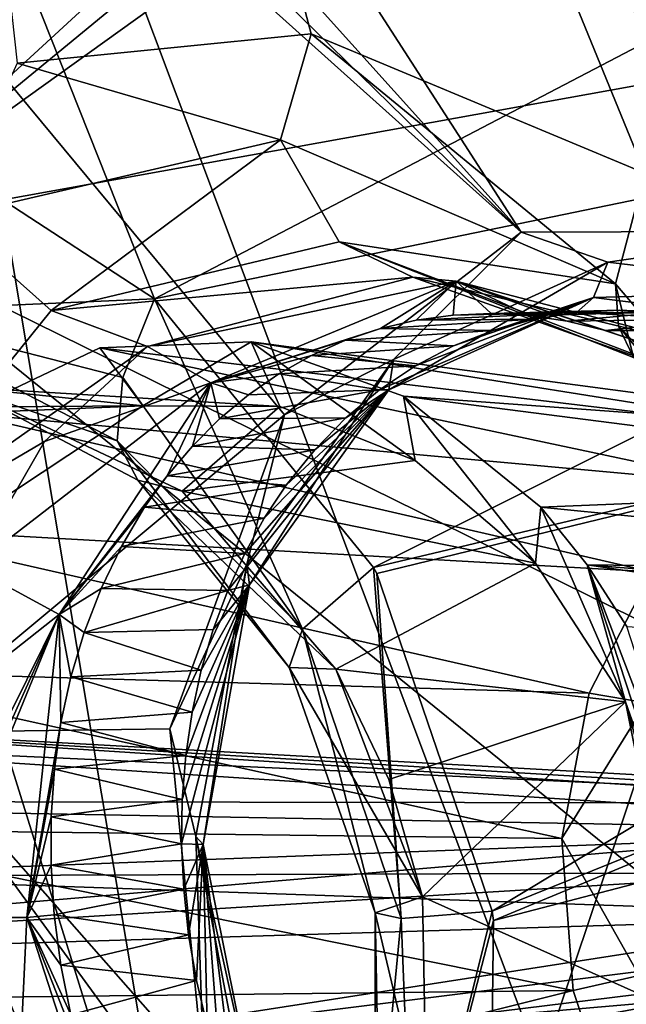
# Model space of a CAD drawing. Header units: metres. Extents: x -150 to 307, y -550 to 84.
# Tile 906 of 1056: x 192.39 to 194.44, y 29.93 to 33.25. Entities that reach past the tile are written whole.
import ezdxf

# ---------------------------------------------------------------- set-up
doc = ezdxf.new("R2010")
doc.units = ezdxf.units.M
doc.layers.add('solid_26006363', color=7, linetype='CONTINUOUS')

msp = doc.modelspace()

# ---------------------------------------------------------------- linework, layer by layer
at = {"layer": 'solid_26006363'}
for points in [[(192.436646, 42.624187, 886.382263), (191.982483, 42.836487, 886.09375), (191.797012, 32.548943, 883.579102)], [(192.864594, 42.753899, 886.744507), (192.436646, 42.624187, 886.382263), (191.797012, 32.548943, 883.579102)], [(194.19043, 39.301701, 886.875366), (192.864594, 42.753899, 886.744507), (191.797012, 32.548943, 883.579102)], [(194.582474, 40.942608, 882.206177), (191.661133, 39.669788, 879.781006), (194.49733, 32.735916, 880.328186)], [(196.323608, 31.511637, 878.541199), (191.36351, 38.499165, 876.459412), (192.926392, 40.176384, 877.926025)], [(200.118423, 34.539955, 882.020813), (196.599274, 30.964079, 878.639954), (192.926392, 40.176384, 877.926025)], [(196.323608, 31.511637, 878.541199), (192.926392, 40.176384, 877.926025), (196.599274, 30.964079, 878.639954)], [(191.661133, 39.669788, 879.781006), (193.372314, 33.205936, 879.609009), (194.49733, 32.735916, 880.328186)], [(191.661133, 39.669788, 879.781006), (192.381439, 33.106644, 878.883362), (193.372314, 33.205936, 879.609009)], [(195.364212, 35.8298, 886.959106), (194.19043, 39.301701, 886.875366), (191.797012, 32.548943, 883.579102)], [(196.01088, 31.931746, 878.393066), (190.886917, 37.488934, 875.912781), (191.36351, 38.499165, 876.459412)], [(196.323608, 31.511637, 878.541199), (196.01088, 31.931746, 878.393066), (191.36351, 38.499165, 876.459412)], [(192.844788, 32.311939, 882.415405), (190.528976, 38.1409, 881.989807), (196.388718, 34.164764, 885.457886)], [(192.316422, 32.655479, 882.100952), (190.528976, 38.1409, 881.989807), (192.844788, 32.311939, 882.415405)], [(198.146072, 19.081144, 915.328857), (191.749893, 36.108906, 906.628174), (198.41069, 38.132439, 912.562683)], [(194.080765, 32.53714, 877.120239), (190.062943, 36.998203, 875.249146), (190.886917, 37.488934, 875.912781)], [(195.091095, 32.539612, 877.844055), (194.080765, 32.53714, 877.120239), (190.886917, 37.488934, 875.912781)], [(196.01088, 31.931746, 878.393066), (195.091095, 32.539612, 877.844055), (190.886917, 37.488934, 875.912781)], [(194.080765, 32.53714, 877.120239), (188.9767, 37.113487, 874.547546), (189.550018, 36.965031, 874.897827)], [(193.283203, 31.920202, 876.436646), (191.997452, 30.84902, 875.336365), (188.9767, 37.113487, 874.547546)], [(194.080765, 32.53714, 877.120239), (193.283203, 31.920202, 876.436646), (188.9767, 37.113487, 874.547546)], [(194.080765, 32.53714, 877.120239), (189.550018, 36.965031, 874.897827), (190.062943, 36.998203, 875.249146)], [(194.786896, 17.972216, 912.335938), (185.636642, 32.029537, 901.181458), (191.749893, 36.108906, 906.628174)], [(198.146072, 19.081144, 915.328857), (194.786896, 17.972216, 912.335938), (191.749893, 36.108906, 906.628174)], [(195.373383, 35.490898, 886.889404), (195.364212, 35.8298, 886.959106), (191.797012, 32.548943, 883.579102)], [(195.417053, 35.146988, 886.852844), (195.373383, 35.490898, 886.889404), (191.797012, 32.548943, 883.579102)], [(192.022217, 23.395798, 911.506104), (195.57663, 23.699755, 914.655701), (196.07933, 35.491276, 913.228882)], [(192.084946, 35.04353, 909.683411), (192.022217, 23.395798, 911.506104), (196.07933, 35.491276, 913.228882)], [(196.138412, 33.333294, 887.012756), (195.417053, 35.146988, 886.852844), (191.797012, 32.548943, 883.579102)], [(192.844788, 32.311939, 882.415405), (196.388718, 34.164764, 885.457886), (197.165253, 33.202164, 885.857666)], [(195.267853, 30.837975, 885.829346), (196.138412, 33.333294, 887.012756), (191.797012, 32.548943, 883.579102)], [(193.26918, 32.847763, 879.362854), (193.372314, 33.205936, 879.609009), (192.381439, 33.106644, 878.883362)], [(193.582581, 31.405537, 882.7771), (192.844788, 32.311939, 882.415405), (197.165253, 33.202164, 885.857666)], [(193.26918, 32.847763, 879.362854), (194.398743, 32.362179, 880.035156), (193.372314, 33.205936, 879.609009)], [(194.398743, 32.362179, 880.035156), (194.49733, 32.735916, 880.328186), (193.372314, 33.205936, 879.609009)], [(193.582581, 31.405537, 882.7771), (197.165253, 33.202164, 885.857666), (197.423325, 32.31876, 885.875732)], [(186.595459, 30.076704, 871.616333), (189.085358, 33.127037, 873.80658), (193.522064, 22.868546, 875.033997)], [(194.006454, 25.003199, 875.720398), (193.522064, 22.868546, 875.033997), (189.085358, 33.127037, 873.80658)], [(191.518066, 31.145782, 875.062073), (194.006454, 25.003199, 875.720398), (189.085358, 33.127037, 873.80658)], [(192.143494, 32.586304, 878.530212), (193.26918, 32.847763, 879.362854), (192.381439, 33.106644, 878.883362)], [(192.496399, 32.272694, 878.353577), (193.26918, 32.847763, 879.362854), (192.143494, 32.586304, 878.530212)], [(192.496399, 32.272694, 878.353577), (193.466736, 32.504627, 879.050903), (193.26918, 32.847763, 879.362854)], [(193.466736, 32.504627, 879.050903), (194.398743, 32.362179, 880.035156), (193.26918, 32.847763, 879.362854)], [(195.234421, 31.38069, 880.442505), (194.49733, 32.735916, 880.328186), (194.398743, 32.362179, 880.035156)], [(191.869812, 32.269493, 881.432739), (192.316422, 32.655479, 882.100952), (192.844788, 32.311939, 882.415405)], [(191.839508, 31.458448, 877.725891), (192.496399, 32.272694, 878.353577), (192.143494, 32.586304, 878.530212)], [(191.797012, 32.548943, 883.579102), (191.763626, 24.51878, 882.099731), (192.437912, 24.06599, 882.521423)], [(192.75351, 23.585594, 882.678833), (191.797012, 32.548943, 883.579102), (192.437912, 24.06599, 882.521423)], [(192.924744, 23.054846, 882.72345), (194.889755, 22.60438, 884.131348), (191.797012, 32.548943, 883.579102)], [(195.066818, 29.900446, 885.495361), (191.797012, 32.548943, 883.579102), (194.889755, 22.60438, 884.131348)], [(192.75351, 23.585594, 882.678833), (192.924744, 23.054846, 882.72345), (191.797012, 32.548943, 883.579102)], [(195.066818, 29.900446, 885.495361), (195.267853, 30.837975, 885.829346), (191.797012, 32.548943, 883.579102)], [(193.650436, 32.107323, 876.798828), (193.283203, 31.920202, 876.436646), (194.080765, 32.53714, 877.120239)], [(194.373276, 32.435749, 877.371216), (193.650436, 32.107323, 876.798828), (194.080765, 32.53714, 877.120239)], [(194.373276, 32.435749, 877.371216), (194.080765, 32.53714, 877.120239), (195.091095, 32.539612, 877.844055)], [(195.183517, 32.338829, 877.923218), (194.373276, 32.435749, 877.371216), (195.091095, 32.539612, 877.844055)], [(193.715454, 32.385361, 878.668823), (193.466736, 32.504627, 879.050903), (192.496399, 32.272694, 878.353577)], [(193.466736, 32.504627, 879.050903), (194.459183, 32.114479, 879.625793), (194.398743, 32.362179, 880.035156)], [(194.663101, 32.048035, 879.194824), (194.459183, 32.114479, 879.625793), (193.466736, 32.504627, 879.050903)], [(193.715454, 32.385361, 878.668823), (194.663101, 32.048035, 879.194824), (193.466736, 32.504627, 879.050903)], [(193.634155, 32.005524, 876.915588), (193.650436, 32.107323, 876.798828), (194.373276, 32.435749, 877.371216)], [(194.324799, 32.316406, 877.45874), (193.634155, 32.005524, 876.915588), (194.373276, 32.435749, 877.371216)], [(194.324799, 32.316406, 877.45874), (194.373276, 32.435749, 877.371216), (195.183517, 32.338829, 877.923218)], [(192.821243, 32.150875, 878.035156), (193.715454, 32.385361, 878.668823), (192.496399, 32.272694, 878.353577)], [(193.861908, 32.37183, 878.175537), (193.715454, 32.385361, 878.668823), (192.821243, 32.150875, 878.035156)], [(194.799622, 32.127548, 878.802124), (194.663101, 32.048035, 879.194824), (193.715454, 32.385361, 878.668823)], [(193.861908, 32.37183, 878.175537), (194.799622, 32.127548, 878.802124), (193.715454, 32.385361, 878.668823)], [(193.034088, 32.028301, 877.520569), (193.861908, 32.37183, 878.175537), (192.821243, 32.150875, 878.035156)], [(193.606522, 32.212292, 877.96228), (193.861908, 32.37183, 878.175537), (193.034088, 32.028301, 877.520569)], [(193.606522, 32.212292, 877.96228), (193.727005, 32.240257, 878.053589), (193.861908, 32.37183, 878.175537)], [(193.727005, 32.240257, 878.053589), (193.851791, 32.256916, 878.145935), (193.861908, 32.37183, 878.175537)], [(193.851791, 32.256916, 878.145935), (193.979385, 32.262012, 878.238098), (193.861908, 32.37183, 878.175537)], [(194.494858, 32.161503, 878.588745), (194.799622, 32.127548, 878.802124), (193.861908, 32.37183, 878.175537)], [(194.365112, 32.204819, 878.503723), (194.494858, 32.161503, 878.588745), (193.861908, 32.37183, 878.175537)], [(194.235672, 32.23616, 878.416809), (194.365112, 32.204819, 878.503723), (193.861908, 32.37183, 878.175537)], [(194.107819, 32.255196, 878.328796), (194.235672, 32.23616, 878.416809), (193.861908, 32.37183, 878.175537)], [(193.979385, 32.262012, 878.238098), (194.107819, 32.255196, 878.328796), (193.861908, 32.37183, 878.175537)], [(194.459183, 32.114479, 879.625793), (194.408981, 32.219364, 879.841187), (194.398743, 32.362179, 880.035156)], [(195.234421, 31.38069, 880.442505), (194.398743, 32.362179, 880.035156), (194.408981, 32.219364, 879.841187)], [(191.869812, 32.269493, 881.432739), (192.844788, 32.311939, 882.415405), (192.737823, 32.046543, 882.206238)], [(193.344025, 31.197336, 882.416077), (192.737823, 32.046543, 882.206238), (192.844788, 32.311939, 882.415405)], [(193.344025, 31.197336, 882.416077), (192.844788, 32.311939, 882.415405), (193.582581, 31.405537, 882.7771)], [(193.593781, 31.385126, 882.781372), (193.582581, 31.405537, 882.7771), (197.423325, 32.31876, 885.875732)], [(193.982635, 30.24729, 882.850525), (193.593781, 31.385126, 882.781372), (197.423325, 32.31876, 885.875732)], [(194.324799, 32.316406, 877.45874), (193.724792, 32.08609, 877.215881), (193.603668, 32.005062, 877.115234)], [(194.324799, 32.316406, 877.45874), (193.603668, 32.005062, 877.115234), (193.634155, 32.005524, 876.915588)], [(194.324799, 32.316406, 877.45874), (193.852692, 32.153095, 877.318237), (193.724792, 32.08609, 877.215881)], [(194.324799, 32.316406, 877.45874), (193.98645, 32.205639, 877.421692), (193.852692, 32.153095, 877.318237)], [(193.982635, 30.24729, 882.850525), (197.423325, 32.31876, 885.875732), (196.873215, 31.412363, 885.263428)], [(194.324799, 32.316406, 877.45874), (194.125061, 32.243374, 877.525452), (193.98645, 32.205639, 877.421692)], [(194.324799, 32.316406, 877.45874), (194.267303, 32.266094, 877.628662), (194.125061, 32.243374, 877.525452)], [(195.099243, 32.219833, 877.977905), (194.267303, 32.266094, 877.628662), (194.324799, 32.316406, 877.45874)], [(195.099243, 32.219833, 877.977905), (194.324799, 32.316406, 877.45874), (195.183517, 32.338829, 877.923218)], [(192.821243, 32.150875, 878.035156), (192.496399, 32.272694, 878.353577), (191.839508, 31.458448, 877.725891)], [(191.869812, 32.269493, 881.432739), (192.737823, 32.046543, 882.206238), (192.719101, 31.833271, 881.924744)], [(192.193954, 32.014122, 880.870972), (191.869812, 32.269493, 881.432739), (192.719101, 31.833271, 881.924744)], [(194.267303, 32.266094, 877.628662), (193.851791, 32.256916, 878.145935), (193.727005, 32.240257, 878.053589)], [(194.125061, 32.243374, 877.525452), (194.267303, 32.266094, 877.628662), (193.727005, 32.240257, 878.053589)], [(194.412094, 32.273823, 877.73053), (193.979385, 32.262012, 878.238098), (193.851791, 32.256916, 878.145935)], [(194.267303, 32.266094, 877.628662), (194.412094, 32.273823, 877.73053), (193.851791, 32.256916, 878.145935)], [(194.412094, 32.273823, 877.73053), (194.558899, 32.266499, 877.830688), (193.979385, 32.262012, 878.238098)], [(194.558899, 32.266499, 877.830688), (194.107819, 32.255196, 878.328796), (193.979385, 32.262012, 878.238098)], [(194.558899, 32.266499, 877.830688), (194.235672, 32.23616, 878.416809), (194.107819, 32.255196, 878.328796)], [(194.558899, 32.266499, 877.830688), (194.707199, 32.243778, 877.928833), (194.235672, 32.23616, 878.416809)], [(195.099243, 32.219833, 877.977905), (194.412094, 32.273823, 877.73053), (194.267303, 32.266094, 877.628662)], [(195.099243, 32.219833, 877.977905), (194.558899, 32.266499, 877.830688), (194.412094, 32.273823, 877.73053)], [(193.488449, 32.172367, 877.870544), (193.606522, 32.212292, 877.96228), (193.034088, 32.028301, 877.520569)], [(193.98645, 32.205639, 877.421692), (193.606522, 32.212292, 877.96228), (193.488449, 32.172367, 877.870544)], [(194.125061, 32.243374, 877.525452), (193.727005, 32.240257, 878.053589), (193.606522, 32.212292, 877.96228)], [(193.98645, 32.205639, 877.421692), (194.125061, 32.243374, 877.525452), (193.606522, 32.212292, 877.96228)], [(194.707199, 32.243778, 877.928833), (194.365112, 32.204819, 878.503723), (194.235672, 32.23616, 878.416809)], [(194.707199, 32.243778, 877.928833), (194.855545, 32.205643, 878.023804), (194.365112, 32.204819, 878.503723)], [(195.205399, 31.25536, 879.924072), (194.408981, 32.219364, 879.841187), (194.459183, 32.114479, 879.625793)], [(195.205399, 31.25536, 879.924072), (195.234421, 31.38069, 880.442505), (194.408981, 32.219364, 879.841187)], [(193.852692, 32.153095, 877.318237), (193.98645, 32.205639, 877.421692), (193.488449, 32.172367, 877.870544)], [(194.855545, 32.205643, 878.023804), (194.494858, 32.161503, 878.588745), (194.365112, 32.204819, 878.503723)], [(192.473404, 31.830778, 877.728088), (192.821243, 32.150875, 878.035156), (191.839508, 31.458448, 877.725891)], [(192.65979, 32.147133, 879.131226), (192.197037, 31.926323, 878.759949), (192.804779, 31.951414, 879.19635)], [(194.824829, 31.686943, 876.161682), (192.197037, 31.926323, 878.759949), (192.65979, 32.147133, 879.131226)], [(193.034088, 32.028301, 877.520569), (192.821243, 32.150875, 878.035156), (192.473404, 31.830778, 877.728088)], [(193.170639, 32.166965, 879.499817), (192.65979, 32.147133, 879.131226), (192.804779, 31.951414, 879.19635)], [(195.201599, 31.843651, 876.469482), (192.65979, 32.147133, 879.131226), (193.170639, 32.166965, 879.499817)], [(195.201599, 31.843651, 876.469482), (194.824829, 31.686943, 876.161682), (192.65979, 32.147133, 879.131226)], [(193.170639, 32.166965, 879.499817), (192.804779, 31.951414, 879.19635), (193.266617, 31.948381, 879.526062)], [(193.373703, 32.121109, 877.779053), (193.488449, 32.172367, 877.870544), (193.034088, 32.028301, 877.520569)], [(193.170639, 32.166965, 879.499817), (193.266617, 31.948381, 879.526062), (193.723587, 31.766706, 879.819519)], [(193.684143, 31.983492, 879.833191), (193.170639, 32.166965, 879.499817), (193.723587, 31.766706, 879.819519)], [(195.60997, 31.842854, 876.777954), (193.170639, 32.166965, 879.499817), (193.684143, 31.983492, 879.833191)], [(195.60997, 31.842854, 876.777954), (195.201599, 31.843651, 876.469482), (193.170639, 32.166965, 879.499817)], [(193.852692, 32.153095, 877.318237), (193.488449, 32.172367, 877.870544), (193.373703, 32.121109, 877.779053)], [(193.724792, 32.08609, 877.215881), (193.852692, 32.153095, 877.318237), (193.373703, 32.121109, 877.779053)], [(193.264053, 32.059502, 877.689392), (193.373703, 32.121109, 877.779053), (193.034088, 32.028301, 877.520569)], [(193.724792, 32.08609, 877.215881), (193.373703, 32.121109, 877.779053), (193.264053, 32.059502, 877.689392)], [(193.650436, 32.107323, 876.798828), (193.155731, 31.416765, 876.314941), (193.283203, 31.920202, 876.436646)], [(193.164673, 31.346874, 876.453796), (193.155731, 31.416765, 876.314941), (193.650436, 32.107323, 876.798828)], [(193.634155, 32.005524, 876.915588), (193.164673, 31.346874, 876.453796), (193.650436, 32.107323, 876.798828)], [(193.603668, 32.005062, 877.115234), (193.724792, 32.08609, 877.215881), (193.264053, 32.059502, 877.689392)], [(193.344025, 31.197336, 882.416077), (192.719101, 31.833271, 881.924744), (192.737823, 32.046543, 882.206238)], [(193.161209, 31.988491, 877.602783), (193.264053, 32.059502, 877.689392), (193.034088, 32.028301, 877.520569)], [(193.603668, 32.005062, 877.115234), (193.264053, 32.059502, 877.689392), (193.161209, 31.988491, 877.602783)], [(194.786896, 17.972216, 912.335938), (191.723465, 15.818817, 909.606506), (185.636642, 32.029537, 901.181458)], [(192.804779, 31.951414, 879.19635), (191.445816, 31.941912, 880.352966), (192.193954, 32.014122, 880.870972)], [(192.193954, 32.014122, 880.870972), (192.719101, 31.833271, 881.924744), (192.788345, 31.700006, 881.60498)], [(192.193954, 32.014122, 880.870972), (192.788345, 31.700006, 881.60498), (192.937759, 31.6632, 881.285095)], [(193.266617, 31.948381, 879.526062), (192.193954, 32.014122, 880.870972), (192.937759, 31.6632, 881.285095)], [(193.266617, 31.948381, 879.526062), (192.804779, 31.951414, 879.19635), (192.193954, 32.014122, 880.870972)], [(193.034088, 32.028301, 877.520569), (192.473404, 31.830778, 877.728088), (192.228088, 31.407223, 877.4599)], [(192.52269, 31.247643, 877.010742), (193.034088, 32.028301, 877.520569), (192.228088, 31.407223, 877.4599)], [(192.887558, 31.715006, 877.35675), (193.034088, 32.028301, 877.520569), (192.52269, 31.247643, 877.010742)], [(192.887558, 31.715006, 877.35675), (192.972229, 31.814892, 877.43573), (193.034088, 32.028301, 877.520569)], [(192.972229, 31.814892, 877.43573), (193.063919, 31.906736, 877.518188), (193.034088, 32.028301, 877.520569)], [(193.063919, 31.906736, 877.518188), (193.161209, 31.988491, 877.602783), (193.034088, 32.028301, 877.520569)], [(193.603668, 32.005062, 877.115234), (193.161209, 31.988491, 877.602783), (193.063919, 31.906736, 877.518188)], [(193.489975, 31.910448, 877.016968), (193.603668, 32.005062, 877.115234), (193.063919, 31.906736, 877.518188)], [(193.634155, 32.005524, 876.915588), (193.148911, 31.453266, 876.685669), (193.091415, 31.327818, 876.619629)], [(193.634155, 32.005524, 876.915588), (193.091415, 31.327818, 876.619629), (193.164673, 31.346874, 876.453796)], [(193.634155, 32.005524, 876.915588), (193.214691, 31.571991, 876.755981), (193.148911, 31.453266, 876.685669)], [(193.634155, 32.005524, 876.915588), (193.288635, 31.683361, 876.830383), (193.214691, 31.571991, 876.755981)], [(193.634155, 32.005524, 876.915588), (193.384628, 31.802963, 876.921692), (193.288635, 31.683361, 876.830383)], [(193.634155, 32.005524, 876.915588), (193.489975, 31.910448, 877.016968), (193.384628, 31.802963, 876.921692)], [(193.634155, 32.005524, 876.915588), (193.603668, 32.005062, 877.115234), (193.489975, 31.910448, 877.016968)], [(193.684143, 31.983492, 879.833191), (193.723587, 31.766706, 879.819519), (194.129227, 31.420084, 880.046204)], [(194.147049, 31.609196, 880.095581), (193.684143, 31.983492, 879.833191), (194.129227, 31.420084, 880.046204)], [(196.007111, 31.686142, 877.057251), (193.684143, 31.983492, 879.833191), (194.147049, 31.609196, 880.095581)], [(196.007111, 31.686142, 877.057251), (195.60997, 31.842854, 876.777954), (193.684143, 31.983492, 879.833191)], [(192.804779, 31.951414, 879.19635), (192.041977, 31.445848, 878.557556), (191.445816, 31.941912, 880.352966)], [(192.197037, 31.926323, 878.759949), (192.041977, 31.445848, 878.557556), (192.804779, 31.951414, 879.19635)], [(193.723587, 31.766706, 879.819519), (193.266617, 31.948381, 879.526062), (192.937759, 31.6632, 881.285095)], [(194.519943, 31.391373, 875.888855), (191.845306, 31.542162, 878.4375), (192.197037, 31.926323, 878.759949)], [(193.283203, 31.920202, 876.436646), (192.896774, 30.86154, 875.964172), (191.997452, 30.84902, 875.336365)], [(194.824829, 31.686943, 876.161682), (194.519943, 31.391373, 875.888855), (192.197037, 31.926323, 878.759949)], [(193.155731, 31.416765, 876.314941), (192.896774, 30.86154, 875.964172), (193.283203, 31.920202, 876.436646)], [(193.489975, 31.910448, 877.016968), (193.063919, 31.906736, 877.518188), (192.972229, 31.814892, 877.43573)], [(193.384628, 31.802963, 876.921692), (193.489975, 31.910448, 877.016968), (192.972229, 31.814892, 877.43573)], [(192.228088, 31.407223, 877.4599), (192.473404, 31.830778, 877.728088), (191.839508, 31.458448, 877.725891)], [(193.298798, 31.069006, 881.92981), (192.788345, 31.700006, 881.60498), (192.719101, 31.833271, 881.924744)], [(193.344025, 31.197336, 882.416077), (193.298798, 31.069006, 881.92981), (192.719101, 31.833271, 881.924744)], [(193.384628, 31.802963, 876.921692), (192.972229, 31.814892, 877.43573), (192.887558, 31.715006, 877.35675)], [(193.288635, 31.683361, 876.830383), (193.384628, 31.802963, 876.921692), (192.887558, 31.715006, 877.35675)], [(194.129227, 31.420084, 880.046204), (193.723587, 31.766706, 879.819519), (192.937759, 31.6632, 881.285095)], [(192.811279, 31.609138, 877.282654), (192.887558, 31.715006, 877.35675), (192.52269, 31.247643, 877.010742)], [(193.288635, 31.683361, 876.830383), (192.887558, 31.715006, 877.35675), (192.811279, 31.609138, 877.282654)], [(193.455994, 31.062378, 881.486694), (192.937759, 31.6632, 881.285095), (192.788345, 31.700006, 881.60498)], [(193.298798, 31.069006, 881.92981), (193.455994, 31.062378, 881.486694), (192.788345, 31.700006, 881.60498)], [(193.214691, 31.571991, 876.755981), (193.288635, 31.683361, 876.830383), (192.811279, 31.609138, 877.282654)], [(196.3582, 31.388399, 877.281311), (196.007111, 31.686142, 877.057251), (194.147049, 31.609196, 880.095581)], [(194.129227, 31.420084, 880.046204), (192.937759, 31.6632, 881.285095), (193.455994, 31.062378, 881.486694)], [(192.732727, 31.476761, 877.202026), (192.811279, 31.609138, 877.282654), (192.52269, 31.247643, 877.010742)], [(193.214691, 31.571991, 876.755981), (192.811279, 31.609138, 877.282654), (192.732727, 31.476761, 877.202026)], [(194.147049, 31.609196, 880.095581), (194.129227, 31.420084, 880.046204), (194.433136, 30.952209, 880.177917)], [(194.303665, 31.415112, 880.171997), (194.147049, 31.609196, 880.095581), (194.433136, 30.952209, 880.177917)], [(196.3582, 31.388399, 877.281311), (194.147049, 31.609196, 880.095581), (194.303665, 31.415112, 880.171997)], [(193.148911, 31.453266, 876.685669), (193.214691, 31.571991, 876.755981), (192.732727, 31.476761, 877.202026)], [(194.310043, 30.982098, 875.671143), (191.633026, 31.061075, 878.196106), (191.845306, 31.542162, 878.4375)], [(194.519943, 31.391373, 875.888855), (194.310043, 30.982098, 875.671143), (191.845306, 31.542162, 878.4375)], [(192.664642, 31.334686, 877.127014), (192.732727, 31.476761, 877.202026), (192.52269, 31.247643, 877.010742)], [(193.148911, 31.453266, 876.685669), (192.732727, 31.476761, 877.202026), (192.664642, 31.334686, 877.127014)], [(193.091415, 31.327818, 876.619629), (193.148911, 31.453266, 876.685669), (192.664642, 31.334686, 877.127014)], [(193.155731, 31.416765, 876.314941), (192.984253, 30.498148, 876.01178), (192.896774, 30.86154, 875.964172)], [(193.008514, 30.471806, 876.163391), (192.984253, 30.498148, 876.01178), (193.155731, 31.416765, 876.314941)], [(193.164673, 31.346874, 876.453796), (193.008514, 30.471806, 876.163391), (193.155731, 31.416765, 876.314941)], [(194.433136, 30.952209, 880.177917), (194.129227, 31.420084, 880.046204), (193.455994, 31.062378, 881.486694)], [(194.756897, 30.032204, 880.241882), (194.303665, 31.415112, 880.171997), (194.433136, 30.952209, 880.177917)], [(194.741791, 30.267513, 880.274536), (194.437653, 31.206984, 880.229675), (194.303665, 31.415112, 880.171997)], [(196.578964, 31.073635, 877.404663), (194.303665, 31.415112, 880.171997), (194.437653, 31.206984, 880.229675)], [(194.756897, 30.032204, 880.241882), (194.741791, 30.267513, 880.274536), (194.303665, 31.415112, 880.171997)], [(196.4758, 31.23847, 877.349609), (196.3582, 31.388399, 877.281311), (194.303665, 31.415112, 880.171997)], [(196.578964, 31.073635, 877.404663), (196.4758, 31.23847, 877.349609), (194.303665, 31.415112, 880.171997)], [(192.52269, 31.247643, 877.010742), (192.228088, 31.407223, 877.4599), (192.096588, 30.910648, 877.24762)], [(193.676361, 30.22176, 882.46698), (193.344025, 31.197336, 882.416077), (193.582581, 31.405537, 882.7771)], [(193.676361, 30.22176, 882.46698), (193.582581, 31.405537, 882.7771), (193.593781, 31.385126, 882.781372)], [(193.676361, 30.22176, 882.46698), (193.593781, 31.385126, 882.781372), (193.982635, 30.24729, 882.850525)], [(193.987717, 30.21525, 882.848267), (193.982635, 30.24729, 882.850525), (196.873215, 31.412363, 885.263428)], [(193.987717, 30.21525, 882.848267), (196.873215, 31.412363, 885.263428), (196.264511, 30.807558, 884.675293)], [(194.502563, 30.949207, 875.564941), (194.310043, 30.982098, 875.671143), (194.519943, 31.391373, 875.888855)], [(192.607773, 31.186897, 877.05896), (192.664642, 31.334686, 877.127014), (192.52269, 31.247643, 877.010742)], [(193.091415, 31.327818, 876.619629), (192.664642, 31.334686, 877.127014), (192.607773, 31.186897, 877.05896)], [(193.042435, 31.196239, 876.558167), (193.091415, 31.327818, 876.619629), (192.607773, 31.186897, 877.05896)], [(193.164673, 31.346874, 876.453796), (192.938202, 30.623823, 876.365479), (192.935806, 30.473318, 876.332031)], [(193.164673, 31.346874, 876.453796), (192.935806, 30.473318, 876.332031), (193.008514, 30.471806, 876.163391)], [(193.164673, 31.346874, 876.453796), (192.950058, 30.772112, 876.404968), (192.938202, 30.623823, 876.365479)], [(193.164673, 31.346874, 876.453796), (192.971451, 30.917513, 876.450439), (192.950058, 30.772112, 876.404968)], [(193.164673, 31.346874, 876.453796), (193.002304, 31.059168, 876.501648), (192.971451, 30.917513, 876.450439)], [(193.164673, 31.346874, 876.453796), (193.042435, 31.196239, 876.558167), (193.002304, 31.059168, 876.501648)], [(193.164673, 31.346874, 876.453796), (193.091415, 31.327818, 876.619629), (193.042435, 31.196239, 876.558167)], [(192.52269, 31.247643, 877.010742), (192.096588, 30.910648, 877.24762), (192.086273, 30.366119, 877.099792)], [(192.52269, 31.247643, 877.010742), (192.086273, 30.366119, 877.099792), (192.094009, 30.2955, 877.08606)], [(192.52269, 31.247643, 877.010742), (192.094009, 30.2955, 877.08606), (192.103729, 30.225012, 877.073608)], [(192.414536, 30.225014, 876.742615), (192.52269, 31.247643, 877.010742), (192.103729, 30.225012, 877.073608)], [(192.529236, 30.883183, 876.94635), (192.52269, 31.247643, 877.010742), (192.414536, 30.225014, 876.742615)], [(192.562729, 31.036882, 876.998901), (192.607773, 31.186897, 877.05896), (192.52269, 31.247643, 877.010742)], [(192.529236, 30.883183, 876.94635), (192.562729, 31.036882, 876.998901), (192.52269, 31.247643, 877.010742)], [(193.002304, 31.059168, 876.501648), (192.607773, 31.186897, 877.05896), (192.562729, 31.036882, 876.998901)], [(193.002304, 31.059168, 876.501648), (193.042435, 31.196239, 876.558167), (192.607773, 31.186897, 877.05896)], [(193.588531, 30.241117, 881.953186), (193.298798, 31.069006, 881.92981), (193.344025, 31.197336, 882.416077)], [(193.676361, 30.22176, 882.46698), (193.588531, 30.241117, 881.953186), (193.344025, 31.197336, 882.416077)], [(191.518066, 31.145782, 875.062073), (191.997452, 30.84902, 875.336365), (194.006454, 25.003199, 875.720398)], [(194.217957, 30.492218, 875.531006), (191.556, 30.524269, 878.040222), (191.633026, 31.061075, 878.196106)], [(194.310043, 30.982098, 875.671143), (194.217957, 30.492218, 875.531006), (191.633026, 31.061075, 878.196106)], [(192.971451, 30.917513, 876.450439), (193.002304, 31.059168, 876.501648), (192.562729, 31.036882, 876.998901)], [(193.747849, 30.295486, 881.497131), (193.455994, 31.062378, 881.486694), (193.298798, 31.069006, 881.92981)], [(193.588531, 30.241117, 881.953186), (193.747849, 30.295486, 881.497131), (193.298798, 31.069006, 881.92981)], [(193.747849, 30.295486, 881.497131), (193.63475, 30.691271, 881.517029), (193.455994, 31.062378, 881.486694)], [(194.433136, 30.952209, 880.177917), (193.455994, 31.062378, 881.486694), (193.63475, 30.691271, 881.517029)], [(192.971451, 30.917513, 876.450439), (192.562729, 31.036882, 876.998901), (192.529236, 30.883183, 876.94635)], [(194.433136, 30.952209, 880.177917), (193.63475, 30.691271, 881.517029), (193.747849, 30.295486, 881.497131)], [(194.644424, 29.893797, 880.134033), (194.433136, 30.952209, 880.177917), (193.747849, 30.295486, 881.497131)], [(194.502563, 30.949207, 875.564941), (194.217957, 30.492218, 875.531006), (194.310043, 30.982098, 875.671143)], [(194.502563, 30.949207, 875.564941), (194.47908, 30.029308, 875.377441), (194.217957, 30.492218, 875.531006)], [(194.748413, 29.803917, 880.193542), (194.433136, 30.952209, 880.177917), (194.644424, 29.893797, 880.134033)], [(194.748413, 29.803917, 880.193542), (194.756897, 30.032204, 880.241882), (194.433136, 30.952209, 880.177917)], [(195.405716, 30.610498, 876.369141), (190.550064, 30.924303, 882.362854), (190.098419, 30.618309, 881.98291)], [(195.648254, 30.619301, 876.585205), (191.099976, 30.829479, 882.738342), (190.550064, 30.924303, 882.362854)], [(195.526169, 30.647766, 876.47644), (190.550064, 30.924303, 882.362854), (195.405716, 30.610498, 876.369141)], [(195.648254, 30.619301, 876.585205), (190.550064, 30.924303, 882.362854), (195.526169, 30.647766, 876.47644)], [(192.950058, 30.772112, 876.404968), (192.971451, 30.917513, 876.450439), (192.529236, 30.883183, 876.94635)], [(192.507065, 30.725725, 876.901123), (192.529236, 30.883183, 876.94635), (192.414536, 30.225014, 876.742615)], [(192.950058, 30.772112, 876.404968), (192.529236, 30.883183, 876.94635), (192.507065, 30.725725, 876.901123)], [(192.896774, 30.86154, 875.964172), (193.010345, 29.698259, 875.827881), (191.997452, 30.84902, 875.336365)], [(192.984253, 30.498148, 876.01178), (193.010345, 29.698259, 875.827881), (192.896774, 30.86154, 875.964172)], [(195.757217, 30.524061, 876.682312), (191.535461, 30.365282, 882.963623), (191.099976, 30.829479, 882.738342)], [(195.757217, 30.524061, 876.682312), (191.099976, 30.829479, 882.738342), (195.648254, 30.619301, 876.585205)], [(193.253601, 29.128321, 875.895203), (194.400238, 24.759024, 875.963806), (191.997452, 30.84902, 875.336365)], [(194.006454, 25.003199, 875.720398), (191.997452, 30.84902, 875.336365), (194.400238, 24.759024, 875.963806)], [(193.010345, 29.698259, 875.827881), (193.253601, 29.128321, 875.895203), (191.997452, 30.84902, 875.336365)], [(193.973175, 29.043961, 882.620972), (196.264511, 30.807558, 884.675293), (196.080322, 29.85845, 884.353149)], [(193.973175, 29.043961, 882.620972), (193.987717, 30.21525, 882.848267), (196.264511, 30.807558, 884.675293)], [(192.938202, 30.623823, 876.365479), (192.950058, 30.772112, 876.404968), (192.507065, 30.725725, 876.901123)], [(192.496094, 30.565296, 876.863281), (192.507065, 30.725725, 876.901123), (192.414536, 30.225014, 876.742615)], [(192.938202, 30.623823, 876.365479), (192.507065, 30.725725, 876.901123), (192.496094, 30.565296, 876.863281)], [(195.306519, 30.522999, 876.280762), (190.098419, 30.618309, 881.98291), (189.911224, 30.063896, 881.744873)], [(195.405716, 30.610498, 876.369141), (190.098419, 30.618309, 881.98291), (195.306519, 30.522999, 876.280762)], [(192.935806, 30.473318, 876.332031), (192.938202, 30.623823, 876.365479), (192.496094, 30.565296, 876.863281)], [(192.495941, 30.401548, 876.832581), (192.496094, 30.565296, 876.863281), (192.414536, 30.225014, 876.742615)], [(192.935806, 30.473318, 876.332031), (192.496094, 30.565296, 876.863281), (192.495941, 30.401548, 876.832581)], [(195.306519, 30.522999, 876.280762), (189.911224, 30.063896, 881.744873), (195.240692, 30.388546, 876.222107)], [(195.829422, 30.379898, 876.746643), (191.535461, 30.365282, 882.963623), (195.757217, 30.524061, 876.682312)], [(194.256012, 29.97921, 875.486145), (191.616486, 29.948492, 877.974792), (191.556, 30.524269, 878.040222)], [(194.217957, 30.492218, 875.531006), (194.256012, 29.97921, 875.486145), (191.556, 30.524269, 878.040222)], [(192.984253, 30.498148, 876.01178), (193.168182, 29.525745, 875.948364), (193.010345, 29.698259, 875.827881)], [(193.193588, 29.549809, 876.100159), (193.168182, 29.525745, 875.948364), (192.984253, 30.498148, 876.01178)], [(193.008514, 30.471806, 876.163391), (193.193588, 29.549809, 876.100159), (192.984253, 30.498148, 876.01178)], [(194.47908, 30.029308, 875.377441), (194.256012, 29.97921, 875.486145), (194.217957, 30.492218, 875.531006)], [(192.942947, 30.320642, 876.304626), (192.935806, 30.473318, 876.332031), (192.495941, 30.401548, 876.832581)], [(193.008514, 30.471806, 876.163391), (192.935806, 30.473318, 876.332031), (192.942947, 30.320642, 876.304626)], [(193.008514, 30.471806, 876.163391), (192.942947, 30.320642, 876.304626), (192.959686, 30.166824, 876.28363)], [(193.008514, 30.471806, 876.163391), (192.959686, 30.166824, 876.28363), (192.985992, 30.013025, 876.269226)], [(193.008514, 30.471806, 876.163391), (192.985992, 30.013025, 876.269226), (193.021759, 29.860281, 876.261658)], [(193.008514, 30.471806, 876.163391), (193.021759, 29.860281, 876.261658), (193.067078, 29.708754, 876.260864)], [(193.008514, 30.471806, 876.163391), (193.067078, 29.708754, 876.260864), (193.121719, 29.559589, 876.266968)], [(193.008514, 30.471806, 876.163391), (193.121719, 29.559589, 876.266968), (193.193588, 29.549809, 876.100159)], [(195.240692, 30.388546, 876.222107), (189.911224, 30.063896, 881.744873), (195.213257, 30.224155, 876.197693)], [(192.5065, 30.233932, 876.808777), (192.495941, 30.401548, 876.832581), (192.414536, 30.225014, 876.742615)], [(192.942947, 30.320642, 876.304626), (192.495941, 30.401548, 876.832581), (192.5065, 30.233932, 876.808777)], [(195.852402, 30.215624, 876.76709), (191.535461, 30.365282, 882.963623), (195.829422, 30.379898, 876.746643)], [(195.852402, 30.215624, 876.76709), (191.69046, 29.694378, 882.949646), (191.535461, 30.365282, 882.963623)], [(192.959686, 30.166824, 876.28363), (192.942947, 30.320642, 876.304626), (192.5065, 30.233932, 876.808777)], [(193.588531, 30.241117, 881.953186), (193.762344, 29.505142, 881.313232), (193.747849, 30.295486, 881.497131)], [(194.644424, 29.893797, 880.134033), (193.747849, 30.295486, 881.497131), (193.762344, 29.505142, 881.313232)], [(195.213257, 30.224155, 876.197693), (189.911224, 30.063896, 881.744873), (190.033112, 29.419044, 881.710144)], [(195.213257, 30.224155, 876.197693), (190.033112, 29.419044, 881.710144), (195.236237, 30.059879, 876.21814)], [(192.374603, 29.390591, 877.024475), (192.414536, 30.225014, 876.742615), (192.103729, 30.225012, 877.073608)], [(192.760849, 29.150349, 876.788696), (192.414536, 30.225014, 876.742615), (192.374603, 29.390591, 877.024475)], [(192.528564, 30.064928, 876.792908), (192.5065, 30.233932, 876.808777), (192.414536, 30.225014, 876.742615)], [(192.6091, 29.727541, 876.787231), (192.414536, 30.225014, 876.742615), (192.760849, 29.150349, 876.788696)], [(192.562897, 29.8969, 876.78595), (192.528564, 30.064928, 876.792908), (192.414536, 30.225014, 876.742615)], [(192.6091, 29.727541, 876.787231), (192.562897, 29.8969, 876.78595), (192.414536, 30.225014, 876.742615)], [(192.959686, 30.166824, 876.28363), (192.5065, 30.233932, 876.808777), (192.528564, 30.064928, 876.792908)], [(193.588531, 30.241117, 881.953186), (193.588409, 29.30839, 882.024231), (193.603806, 29.42416, 881.65686)], [(193.676361, 30.22176, 882.46698), (193.588409, 29.30839, 882.024231), (193.588531, 30.241117, 881.953186)], [(193.676361, 30.22176, 882.46698), (193.717514, 29.174805, 882.362), (193.588409, 29.30839, 882.024231)], [(193.588531, 30.241117, 881.953186), (193.603806, 29.42416, 881.65686), (193.762344, 29.505142, 881.313232)], [(193.676361, 30.22176, 882.46698), (193.982635, 30.24729, 882.850525), (193.717514, 29.174805, 882.362)], [(193.717514, 29.174805, 882.362), (193.982635, 30.24729, 882.850525), (193.987717, 30.21525, 882.848267)], [(195.824982, 30.051231, 876.742676), (191.69046, 29.694378, 882.949646), (195.852402, 30.215624, 876.76709)], [(193.717514, 29.174805, 882.362), (193.987717, 30.21525, 882.848267), (193.973175, 29.043961, 882.620972)], [(192.985992, 30.013025, 876.269226), (192.959686, 30.166824, 876.28363), (192.528564, 30.064928, 876.792908)], [(186.026077, 29.197718, 871.093872), (186.595459, 30.076704, 871.616333), (193.522064, 22.868546, 875.033997)], [(195.236237, 30.059879, 876.21814), (190.033112, 29.419044, 881.710144), (190.217834, 29.127592, 881.787354)], [(195.236237, 30.059879, 876.21814), (190.217834, 29.127592, 881.787354), (195.308456, 29.915718, 876.282471)], [(192.985992, 30.013025, 876.269226), (192.528564, 30.064928, 876.792908), (192.562897, 29.8969, 876.78595)], [(195.824982, 30.051231, 876.742676), (195.75914, 29.91678, 876.684021), (191.69046, 29.694378, 882.949646)], [(194.47908, 30.029308, 875.377441), (194.417511, 29.495195, 875.539001), (194.256012, 29.97921, 875.486145)], [(194.47908, 30.029308, 875.377441), (194.904587, 29.208895, 875.531006), (194.417511, 29.495195, 875.539001)], [(193.021759, 29.860281, 876.261658), (192.985992, 30.013025, 876.269226), (192.562897, 29.8969, 876.78595)], [(194.256012, 29.97921, 875.486145), (191.825699, 29.372149, 878.01532), (191.616486, 29.948492, 877.974792)], [(194.256012, 29.97921, 875.486145), (194.417511, 29.495195, 875.539001), (191.825699, 29.372149, 878.01532)]]:
    msp.add_3dface(points, dxfattribs=at)

doc.saveas('drawing.dxf')
